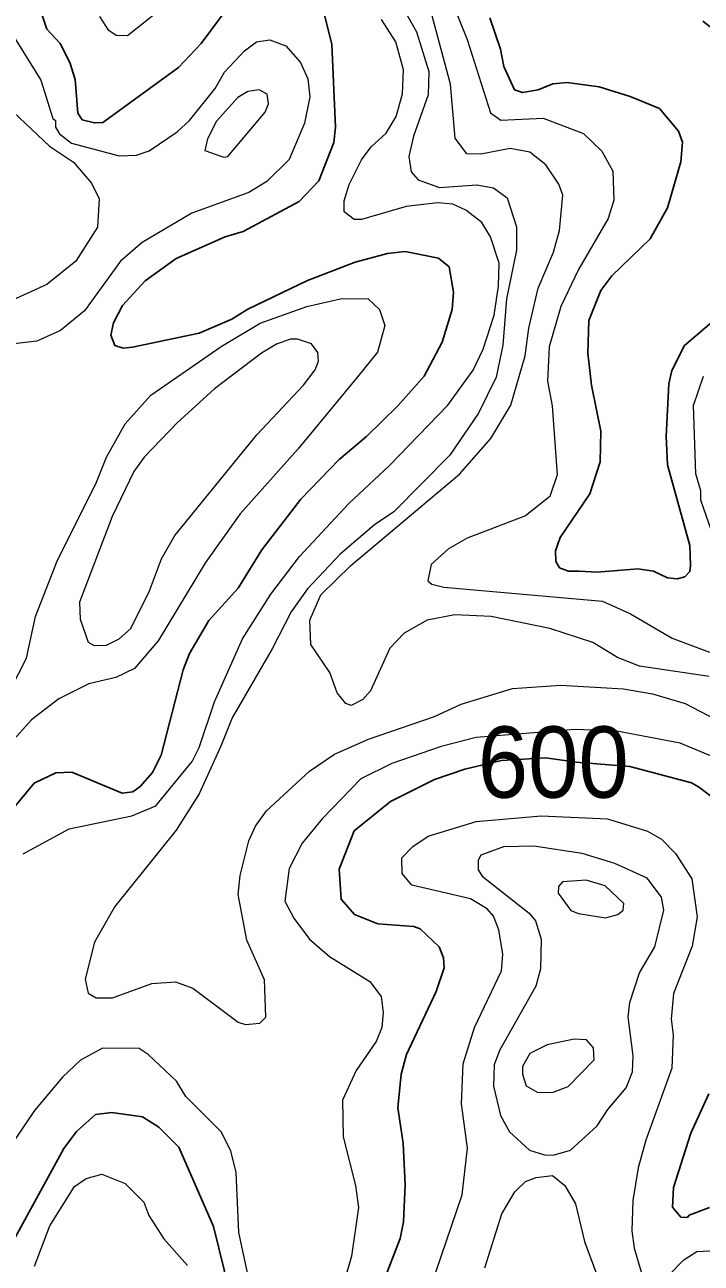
# Model space of a CAD drawing. Extents: x 673.3 to 698.5, y 6984.3 to 7012.3.
# Drawn here: x 690.699 to 691.459, y 7001.674 to 7003.065 of the extents above; entities that cross this region are included whole.
import ezdxf
from ezdxf.enums import TextEntityAlignment as Align

# ---------------------------------------------------------------- set-up
doc = ezdxf.new("R2010")
doc.units = 0
doc.header["$LTSCALE"] = 0.032
doc.layers.add('1', color=7, linetype='Continuous', lineweight=25)
doc.layers.add('2', color=7, linetype='Continuous', lineweight=13)
doc.layers.add('61', color=7, linetype='Continuous')

msp = doc.modelspace()

# ---------------------------------------------------------------- linework, layer by layer
at = {"layer": '1'}
for points in [[(691.0321, 7003.0926), (691.0443, 7003.0429), (691.0483, 7002.9501), (691.0467, 7002.9326), (691.0299, 7002.8898), (691.0076, 7002.8666), (690.9448, 7002.8326), (690.9245, 7002.8266), (690.8695, 7002.8024), (690.8347, 7002.7774), (690.8093, 7002.7498), (690.799, 7002.7303), (690.796, 7002.7165), (690.8007, 7002.7047), (690.8099, 7002.7016), (690.8206, 7002.7029), (690.8955, 7002.7185), (690.932, 7002.7342), (690.95, 7002.7454), (691.017, 7002.7776), (691.0706, 7002.7982), (691.107, 7002.8079), (691.1268, 7002.8103), (691.164, 7002.803), (691.1762, 7002.793), (691.181, 7002.7646), (691.1794, 7002.7452), (691.1683, 7002.7085), (691.1479, 7002.6705), (691.1186, 7002.6371), (691.0831, 7002.6024), (691.0524, 7002.5766), (691.0097, 7002.5322), (690.9657, 7002.4754), (690.9392, 7002.4324), (690.9062, 7002.3959), (690.8845, 7002.3588), (690.8774, 7002.3404), (690.8528, 7002.2448), (690.8429, 7002.2254), (690.8292, 7002.2095), (690.8208, 7002.2037), (690.809, 7002.2021), (690.7522, 7002.2255), (690.7343, 7002.2248), (690.7098, 7002.2134), (690.6849, 7002.183)], [(690.7145, 7003.0886), (690.7241, 7003.0599), (690.7392, 7003.0438), (690.7501, 7003.0224), (690.7561, 7003.0036), (690.7591, 7002.9658), (690.764, 7002.958), (690.7776, 7002.9546), (690.787, 7002.9551), (690.8722, 7003.0169), (690.8975, 7003.0438), (690.9292, 7003.0862)], [(691.4474, 7002.4576), (691.4466, 7002.4509), (691.4409, 7002.4449), (691.4324, 7002.4426), (691.4214, 7002.4439), (691.4058, 7002.4512), (691.388, 7002.4538), (691.3425, 7002.4504), (691.3223, 7002.4512), (691.3103, 7002.4514), (691.3002, 7002.4552), (691.2961, 7002.4623), (691.2956, 7002.4743), (691.3007, 7002.4891), (691.3341, 7002.5381), (691.3456, 7002.5741), (691.3464, 7002.6086), (691.3359, 7002.6602), (691.3318, 7002.696), (691.3332, 7002.7328), (691.3466, 7002.7666), (691.3589, 7002.7829), (691.402, 7002.8244), (691.4214, 7002.8595), (691.4362, 7002.9111), (691.4384, 7002.9332), (691.4336, 7002.9453), (691.4123, 7002.9707), (691.3793, 7002.9845), (691.3445, 7002.9953), (691.3086, 7003.0001), (691.2926, 7002.9984), (691.276, 7002.9919), (691.2587, 7002.9888), (691.2494, 7002.9917), (691.2375, 7003.0181), (691.2338, 7003.0375), (691.2217, 7003.0728)], [(691.4612, 7003.069), (691.5172, 7003.0255), (691.5354, 7003.0071), (691.5462, 7002.9629), (691.5751, 7002.9156), (691.5734, 7002.9031), (691.5529, 7002.8769), (691.5451, 7002.8538), (691.5419, 7002.8507), (691.5335, 7002.8146), (691.5192, 7002.7846), (691.4989, 7002.7544), (691.4404, 7002.7047), (691.4262, 7002.6768), (691.4229, 7002.6618), (691.4198, 7002.6025), (691.4214, 7002.5706), (691.4466, 7002.48), (691.4474, 7002.4576)], [(691.0849, 7001.608), (691.121, 7001.7019), (691.1249, 7001.7207), (691.1266, 7001.7621), (691.1243, 7001.809), (691.1184, 7001.8486), (691.1224, 7001.8865), (691.1282, 7001.9087), (691.1614, 7001.9793), (691.1705, 7002.0058), (691.1697, 7002.0171), (691.1649, 7002.0297), (691.1436, 7002.0496), (691.1363, 7002.0523), (691.0959, 7002.0554), (691.0699, 7002.0657), (691.0549, 7002.0832), (691.0526, 7002.1169), (691.0696, 7002.1596), (691.1104, 7002.1926), (691.1597, 7002.2175), (691.1936, 7002.2289), (691.2349, 7002.2386)], [(691.2349, 7002.2386), (691.2849, 7002.2417), (691.3187, 7002.237), (691.379, 7002.2322), (691.4485, 7002.2137), (691.4563, 7002.2093), (691.4928, 7002.1816)], [(691.4678, 7001.8643), (691.4476, 7001.8203), (691.4281, 7001.7593), (691.4271, 7001.7372), (691.4364, 7001.726), (691.4438, 7001.7256), (691.4459, 7001.7284), (691.4685, 7001.7369)], [(690.6683, 7001.667), (690.7433, 7001.8031), (690.7574, 7001.8223), (690.7788, 7001.8412), (690.7973, 7001.8436), (690.8317, 7001.8388), (690.8499, 7001.8271), (690.8724, 7001.8045), (690.9116, 7001.7155), (690.9294, 7001.6425)]]:
    msp.add_lwpolyline(points, dxfattribs=at)
at = {"layer": '2'}
for points in [[(691.1426, 7003.1824), (691.1964, 7003.0484), (691.2227, 7002.9661), (691.2341, 7002.9578), (691.2818, 7002.9601), (691.3271, 7002.9428), (691.3478, 7002.923), (691.3599, 7002.9006), (691.3611, 7002.868), (691.3549, 7002.8472), (691.3216, 7002.7902), (691.3015, 7002.7484), (691.2886, 7002.7032), (691.2865, 7002.6648), (691.2919, 7002.637), (691.2975, 7002.5596), (691.2892, 7002.5352), (691.2619, 7002.5135), (691.1963, 7002.4885), (691.1754, 7002.4764), (691.1561, 7002.4588), (691.152, 7002.4405), (691.1567, 7002.4366), (691.1702, 7002.4333), (691.3483, 7002.4176), (691.38, 7002.4035), (691.4265, 7002.3761), (691.4687, 7002.3604)], [(691.1083, 7003.1122), (691.1395, 7003.0568), (691.1533, 7003.0123), (691.1525, 7002.9863), (691.136, 7002.94), (691.1307, 7002.9168), (691.1334, 7002.8998), (691.1414, 7002.8909), (691.1653, 7002.882), (691.2072, 7002.8853), (691.226, 7002.8819), (691.2413, 7002.8705), (691.2519, 7002.838), (691.2519, 7002.8119), (691.2406, 7002.7572), (691.2365, 7002.7051), (691.229, 7002.6693), (691.209, 7002.6289), (691.1769, 7002.5815), (691.1141, 7002.5178), (691.0923, 7002.5033), (691.0538, 7002.4705), (691.0171, 7002.4314), (690.9988, 7002.4058), (690.9774, 7002.364), (690.9322, 7002.2866), (690.9197, 7002.255), (690.8952, 7002.2012), (690.8693, 7002.1607), (690.8007, 7002.0749), (690.7778, 7002.0348), (690.7674, 7001.9933), (690.7707, 7001.9775), (690.7797, 7001.9724), (690.7978, 7001.9724), (690.8421, 7001.9884), (690.8689, 7001.9903), (690.8881, 7001.9831), (690.939, 7001.9448), (690.9473, 7001.9422), (690.9634, 7001.9438), (690.9703, 7001.9504), (690.9686, 7001.9924), (690.9489, 7002.037), (690.9392, 7002.0882), (690.9413, 7002.1095), (690.951, 7002.1484), (690.9586, 7002.1651), (690.971, 7002.1824), (691.0193, 7002.2266), (691.0473, 7002.2457), (691.0856, 7002.2629), (691.1595, 7002.2882), (691.1897, 7002.302), (691.2472, 7002.3196), (691.3017, 7002.3233), (691.3721, 7002.3193), (691.4047, 7002.3136), (691.4412, 7002.3028), (691.4751, 7002.285)], [(691.4682, 7002.3331), (691.3901, 7002.3445), (691.3653, 7002.3545), (691.3377, 7002.3712), (691.2891, 7002.3869), (691.2233, 7002.4005), (691.1826, 7002.4024), (691.1514, 7002.3963), (691.1257, 7002.3819), (691.1095, 7002.3648), (691.0876, 7002.3171), (691.0793, 7002.3071), (691.0659, 7002.3006), (691.06, 7002.3026), (691.0504, 7002.3146), (691.0422, 7002.3374), (691.0207, 7002.3691), (691.0198, 7002.3963), (691.0318, 7002.4248), (691.0656, 7002.4577), (691.1876, 7002.5603), (691.2228, 7002.6005), (691.2454, 7002.6378), (691.2616, 7002.6931), (691.2658, 7002.7244), (691.2763, 7002.7693), (691.2932, 7002.8097), (691.3001, 7002.8338), (691.304, 7002.8735), (691.2995, 7002.8859), (691.2847, 7002.9078), (691.2667, 7002.9217), (691.2447, 7002.9258), (691.2119, 7002.9195), (691.1959, 7002.9201), (691.1828, 7002.9376), (691.1777, 7002.9983), (691.1545, 7003.0846)], [(690.6975, 7002.1338), (690.7494, 7002.162), (690.8197, 7002.1766), (690.8466, 7002.1877), (690.8873, 7002.2376), (690.8952, 7002.2533), (690.9127, 7002.3045), (690.9439, 7002.3752), (690.9757, 7002.4257), (691.0082, 7002.468), (691.0634, 7002.5274), (691.1089, 7002.5696), (691.1745, 7002.6376), (691.203, 7002.6769), (691.2142, 7002.7006), (691.2266, 7002.7387), (691.2316, 7002.7715), (691.2323, 7002.7973), (691.2225, 7002.8269), (691.213, 7002.8427), (691.1949, 7002.8567), (691.1804, 7002.8633), (691.1634, 7002.8649), (691.1278, 7002.8608), (691.0776, 7002.8462), (691.0696, 7002.8462), (691.0582, 7002.8547), (691.0581, 7002.8673), (691.0639, 7002.8855), (691.0778, 7002.9132), (691.0886, 7002.9279), (691.1055, 7002.9433), (691.1167, 7002.9619), (691.1239, 7002.9873), (691.1248, 7003.0142), (691.1162, 7003.0459), (691.1001, 7003.0708)], [(690.8442, 7003.0755), (690.8148, 7003.0524), (690.8021, 7003.0529), (690.7937, 7003.0585), (690.7837, 7003.0743)], [(690.6886, 7003.0491), (690.7175, 7003.0028), (690.7308, 7002.9596), (690.7338, 7002.9574), (690.7338, 7002.95), (690.7385, 7002.9426), (690.7519, 7002.9318), (690.8053, 7002.9179), (690.8249, 7002.9186), (690.8393, 7002.9233), (690.8706, 7002.9446), (690.8843, 7002.9574), (690.9132, 7002.9934), (690.9237, 7003.0116), (690.9463, 7003.0357), (690.9599, 7003.0456), (690.9748, 7003.0481), (690.9925, 7003.0413), (691.009, 7003.0224), (691.0173, 7003.0041), (691.0198, 7002.984), (691.0138, 7002.9543), (690.9965, 7002.9135), (690.9714, 7002.889), (690.9512, 7002.8765), (690.8871, 7002.8535), (690.8313, 7002.8204), (690.8071, 7002.7995), (690.7665, 7002.7435), (690.7397, 7002.7216), (690.713, 7002.7095), (690.6676, 7002.7045)], [(690.6867, 7002.9667), (690.7272, 7002.9287), (690.754, 7002.9108), (690.7744, 7002.8872), (690.7828, 7002.8694), (690.7811, 7002.8378), (690.7566, 7002.7996), (690.7242, 7002.7733), (690.6679, 7002.7478)], [(690.6834, 7002.3184), (690.7012, 7002.3537), (690.7113, 7002.4006), (690.7362, 7002.4637), (690.7794, 7002.5495), (690.7911, 7002.5793), (690.8123, 7002.6168), (690.8412, 7002.6488), (690.9199, 7002.7035), (690.9637, 7002.7297), (691.0161, 7002.7485), (691.0555, 7002.7574), (691.0853, 7002.7573), (691.0977, 7002.7452), (691.1038, 7002.7272), (691.0956, 7002.6974), (691.0737, 7002.6699), (691.0063, 7002.5883), (690.9412, 7002.5157), (690.9025, 7002.461), (690.8492, 7002.3733), (690.8226, 7002.3422), (690.8017, 7002.3318), (690.7712, 7002.3248), (690.7378, 7002.3081), (690.7068, 7002.2846), (690.6841, 7002.2588)], [(691.486, 7002.4526), (691.4589, 7002.5311), (691.4587, 7002.5416), (691.4531, 7002.5608), (691.4506, 7002.6374), (691.462, 7002.6702)], [(691.4761, 7002.2414), (691.4358, 7002.2582), (691.3644, 7002.2716), (691.3177, 7002.2737), (691.2063, 7002.2647), (691.1671, 7002.2546), (691.1118, 7002.2353), (691.0768, 7002.218), (691.0333, 7002.1731), (691.0111, 7002.146), (690.9963, 7002.1175), (690.9914, 7002.0807), (691.0016, 7002.0618), (691.0193, 7002.0381), (691.0417, 7002.0185), (691.0871, 7001.9905), (691.0997, 7001.9737), (691.102, 7001.9558), (691.1004, 7001.939), (691.0942, 7001.9232), (691.0716, 7001.8905), (691.0565, 7001.8575), (691.0571, 7001.8162), (691.0711, 7001.7614), (691.0743, 7001.737), (691.0663, 7001.682), (691.05, 7001.6249)], [(691.156, 7001.649), (691.1907, 7001.751), (691.1966, 7001.8033), (691.1901, 7001.8532), (691.1917, 7001.8982), (691.2046, 7001.9389), (691.2348, 7002.0026), (691.2364, 7002.0214), (691.2321, 7002.0487), (691.2259, 7002.064), (691.2187, 7002.0723), (691.2002, 7002.0836), (691.1342, 7002.0989), (691.1232, 7002.1118), (691.1231, 7002.1293), (691.1353, 7002.1422), (691.1526, 7002.1539), (691.2066, 7002.1703), (691.2793, 7002.1767), (691.354, 7002.1731), (691.3988, 7002.1595), (691.4148, 7002.1506), (691.4304, 7002.1342), (691.4489, 7002.1058), (691.4547, 7002.0631), (691.449, 7002.0304), (691.428, 7001.9771), (691.4254, 7001.9482), (691.4278, 7001.9308), (691.4261, 7001.8933), (691.397, 7001.8126), (691.3885, 7001.7815), (691.3826, 7001.7447), (691.3815, 7001.7106), (691.3839, 7001.6911), (691.392, 7001.6647)], [(690.9566, 7001.6305), (690.9399, 7001.7086), (690.9367, 7001.7761), (690.931, 7001.8005), (690.92, 7001.8219), (690.8805, 7001.8615), (690.8699, 7001.8787), (690.8382, 7001.9088), (690.828, 7001.9153), (690.7867, 7001.9158), (690.7621, 7001.9022), (690.7419, 7001.8833), (690.7102, 7001.8458), (690.6323, 7001.7309), (690.5849, 7001.6344)], [(690.7105, 7001.6709), (690.7276, 7001.7161), (690.7552, 7001.7604), (690.7684, 7001.7693), (690.7861, 7001.7744), (690.8121, 7001.7638), (690.833, 7001.743), (690.8388, 7001.7278), (690.8555, 7001.7015), (690.8823, 7001.6716)], [(691.2162, 7001.6689), (691.2354, 7001.7297), (691.2498, 7001.7543), (691.262, 7001.7659), (691.2738, 7001.7705), (691.2922, 7001.7728), (691.3062, 7001.7616), (691.318, 7001.7411), (691.3281, 7001.6985), (691.3448, 7001.654)], [(691.4219, 7001.6596), (691.4397, 7001.6779), (691.4545, 7001.6876), (691.4829, 7001.6889), (691.493, 7001.6838), (691.5257, 7001.6519)]]:
    msp.add_lwpolyline(points, dxfattribs=at)
for points in [[(690.9231, 7002.9162), (690.9275, 7002.917), (690.9693, 7002.9667), (690.9733, 7002.9762), (690.9716, 7002.9868), (690.9626, 7002.9919), (690.95, 7002.99), (690.9388, 7002.9834), (690.9146, 7002.9567), (690.9045, 7002.9367), (690.9018, 7002.9238)], [(690.868, 7002.4913), (690.9601, 7002.6044), (691.0126, 7002.6604), (691.0257, 7002.6776), (691.0294, 7002.6872), (691.0288, 7002.697), (691.0215, 7002.7066), (691.0056, 7002.7117), (690.9978, 7002.7117), (690.9823, 7002.7064), (690.9653, 7002.6963), (690.9127, 7002.656), (690.8705, 7002.6179), (690.8335, 7002.5792), (690.8221, 7002.5634), (690.7977, 7002.5129), (690.7609, 7002.4165), (690.7617, 7002.3976), (690.7705, 7002.3718), (690.7772, 7002.368), (690.7913, 7002.3682), (690.8056, 7002.3754), (690.8186, 7002.3869), (690.8397, 7002.4291), (690.853, 7002.4653)], [(691.379, 7001.9669), (691.3901, 7002.0003), (691.407, 7002.0295), (691.4171, 7002.0706), (691.4147, 7002.0852), (691.3986, 7002.1065), (691.3622, 7002.1231), (691.3254, 7002.1345), (691.2711, 7002.1426), (691.2372, 7002.1419), (691.2119, 7002.1324), (691.2088, 7002.127), (691.2087, 7002.1159), (691.2131, 7002.1088), (691.2659, 7002.0674), (691.273, 7002.0586), (691.2796, 7002.0383), (691.2788, 7002.0047), (691.2734, 7001.9855), (691.2325, 7001.9132), (691.2267, 7001.8971), (691.2259, 7001.8732), (691.2339, 7001.8402), (691.2441, 7001.8219), (691.2663, 7001.8011), (691.2833, 7001.7959), (691.2929, 7001.7957), (691.3125, 7001.8011), (691.3425, 7001.8285), (691.3544, 7001.847), (691.3751, 7001.8712), (691.382, 7001.8892), (691.383, 7001.907), (691.3774, 7001.9511)], [(691.3516, 7002.062), (691.3657, 7002.0658), (691.3717, 7002.0706), (691.3723, 7002.0781), (691.3514, 7002.0979), (691.3301, 7002.1042), (691.3033, 7002.1026), (691.2989, 7002.0972), (691.2984, 7002.0897), (691.3127, 7002.0705), (691.3214, 7002.0668)], [(691.3303, 7001.9252), (691.3165, 7001.9259), (691.2864, 7001.9194), (691.2667, 7001.9097), (691.2585, 7001.895), (691.2585, 7001.8866), (691.2628, 7001.8736), (691.2758, 7001.8659), (691.2929, 7001.8665), (691.3097, 7001.8727), (691.339, 7001.9026), (691.3384, 7001.9162)]]:
    msp.add_lwpolyline(points, close=True, dxfattribs=at)

# ---------------------------------------------------------------- texts
at = {"layer": '61', "width": 0.95}
msp.add_text('600', height=0.08, dxfattribs=at).set_placement((691.2931, 7002.197), align=Align.CENTER)

doc.saveas('drawing.dxf')
